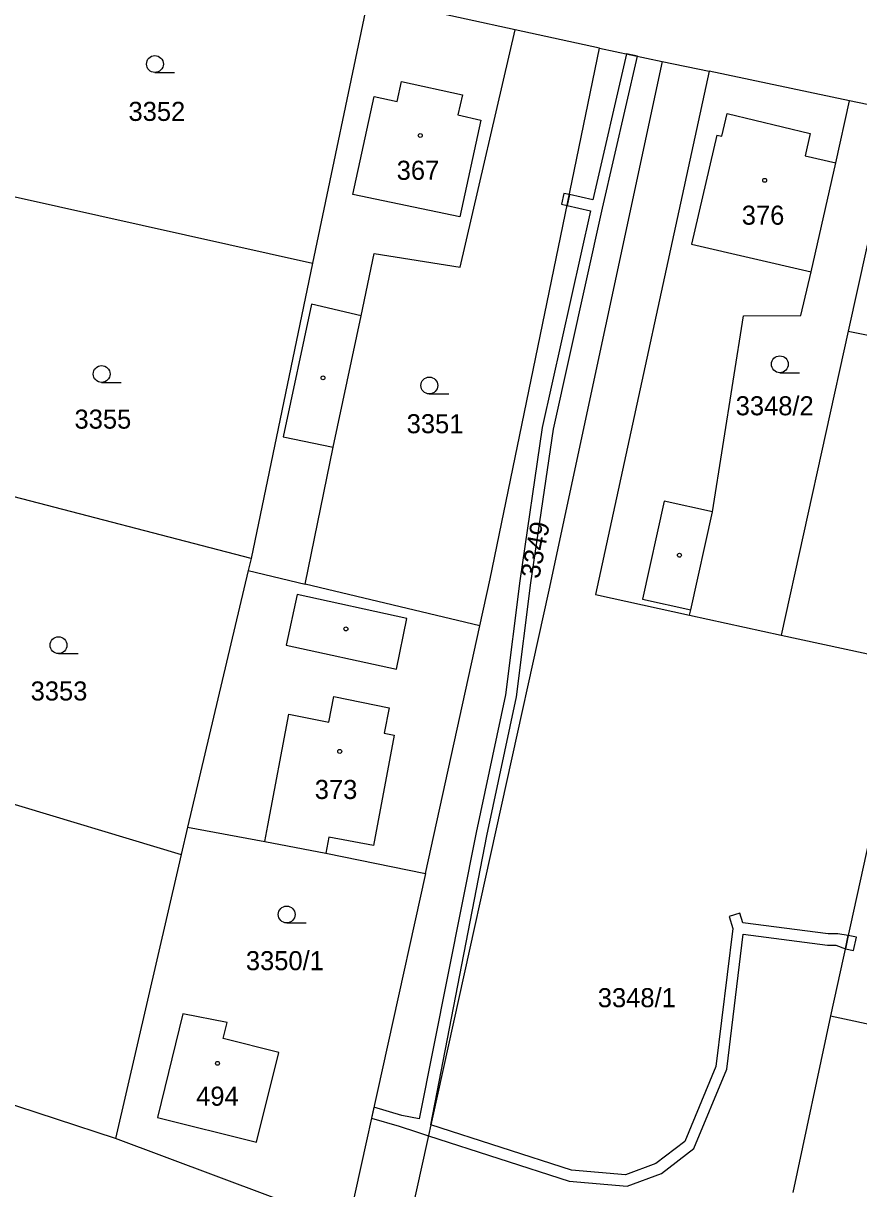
# Model space of a CAD drawing. Extents: x -776734 to -748832, y -1118122 to -976986.
# Drawn here: x -752716.9 to -752642.5, y -1114653.4 to -1114549.6 of the extents above; entities that cross this region are included whole.
import ezdxf

# ---------------------------------------------------------------- set-up
doc = ezdxf.new("R2010")
doc.units = 0
for name, color, linetype in [('KM_Hranice parcel', 7, 'Continuous'), ('KM_Parcelní čísla', 7, 'Continuous'), ('KM_Vnitřní kresba', 7, 'Continuous'), ('KM_Věcná břemena k části', 7, 'Continuous'), ('KM_Značky budov', 7, 'Continuous'), ('KM_Značky kultur', 7, 'Continuous')]:
    doc.layers.add(name, color=color, linetype=linetype)

msp = doc.modelspace()

# ---------------------------------------------------------------- linework, layer by layer
at = {"layer": 'KM_Hranice parcel'}
for p, q in [((-752686.16, -1114547.25), (-752691.12, -1114570.95)), ((-752673.07, -1114550.14), (-752686.16, -1114547.25)), ((-752665.54, -1114551.79), (-752673.07, -1114550.14)), ((-752665.54, -1114551.79), (-752659.95, -1114552.96)), ((-752659.95, -1114552.96), (-752655.76, -1114553.84)), ((-752643.26, -1114556.46), (-752655.76, -1114553.84)), ((-752639.06, -1114557.35), (-752643.26, -1114556.46)), ((-752639.06, -1114557.35), (-752643.4, -1114577.01)), ((-752717.63, -1114565.04), (-752691.12, -1114570.95)), ((-752691.12, -1114570.95), (-752696.58, -1114597.26)), ((-752643.4, -1114577.01), (-752649.37, -1114604.11)), ((-752643.4, -1114577.01), (-752626.7, -1114580.36)), ((-752696.58, -1114597.26), (-752719.61, -1114591.29)), ((-752696.58, -1114597.26), (-752696.84, -1114598.34)), ((-752696.84, -1114598.34), (-752702.25, -1114621.2)), ((-752696.84, -1114598.34), (-752691.78, -1114599.54)), ((-752676.2, -1114603.26), (-752691.78, -1114599.54)), ((-752657.52, -1114602.31), (-752649.37, -1114604.11)), ((-752681.06, -1114625.33), (-752676.2, -1114603.26)), ((-752649.37, -1114604.11), (-752638.02, -1114606.55)), ((-752727.32, -1114616.28), (-752702.83, -1114623.64)), ((-752702.25, -1114621.2), (-752702.83, -1114623.64)), ((-752641.46, -1114622.07), (-752644.95, -1114638.03)), ((-752681.06, -1114625.33), (-752687.97, -1114656.7)), ((-752644.95, -1114638.03), (-752648.32, -1114653.77)), ((-752644.95, -1114638.03), (-752620.42, -1114643.34)), ((-752708.69, -1114648.95), (-752723.44, -1114644.13)), ((-752687.97, -1114656.7), (-752708.69, -1114648.95))]:
    msp.add_line(p, q, dxfattribs=at)
for points in [[(-752691.78, -1114599.54), (-752689.27, -1114587.35), (-752686.79, -1114575.63), (-752685.62, -1114570.08), (-752677.97, -1114571.29), (-752673.07, -1114550.14)], [(-752676.2, -1114603.26), (-752675.3, -1114599.09), (-752665.54, -1114551.79)], [(-752659.95, -1114552.96), (-752670.05, -1114600.09), (-752682.8, -1114657.85), (-752682.94, -1114658.53)], [(-752655.76, -1114553.84), (-752665.91, -1114600.46), (-752657.52, -1114602.31)], [(-752657.52, -1114602.31), (-752657.42, -1114601.84), (-752655.48, -1114593.09), (-752652.71, -1114575.62), (-752647.6, -1114575.6), (-752646.69, -1114571.72), (-752644.5, -1114561.99), (-752643.26, -1114556.46)], [(-752702.25, -1114621.2), (-752695.38, -1114622.49), (-752689.93, -1114623.53), (-752681.06, -1114625.33)], [(-752702.83, -1114623.64), (-752703.07, -1114624.7), (-752708.69, -1114648.95)], [(-752698.72, -1114638.62), (-752702.67, -1114637.85), (-752704.93, -1114647.09), (-752696.1, -1114649.29), (-752694.11, -1114641.3), (-752699.08, -1114640.06), (-752698.72, -1114638.62)]]:
    msp.add_lwpolyline(points, dxfattribs=at)
at = {"layer": 'KM_Vnitřní kresba'}
for p, q in [((-752683.58, -1114556.53), (-752683.19, -1114554.75)), ((-752683.19, -1114554.75), (-752677.77, -1114555.95)), ((-752687.53, -1114564.82), (-752685.62, -1114556.08)), ((-752685.62, -1114556.08), (-752683.58, -1114556.53)), ((-752677.77, -1114555.95), (-752678.16, -1114557.72)), ((-752678.16, -1114557.72), (-752676.11, -1114558.18)), ((-752654.64, -1114559.63), (-752654.17, -1114557.6)), ((-752654.17, -1114557.6), (-752646.76, -1114559.39)), ((-752676.11, -1114558.18), (-752677.98, -1114566.82)), ((-752655.09, -1114559.53), (-752657.35, -1114569.24)), ((-752655.09, -1114559.53), (-752654.64, -1114559.63)), ((-752646.76, -1114559.39), (-752647.22, -1114561.36)), ((-752647.22, -1114561.36), (-752644.5, -1114561.99)), ((-752677.98, -1114566.82), (-752687.53, -1114564.82)), ((-752657.35, -1114569.24), (-752646.69, -1114571.72)), ((-752691.2, -1114574.59), (-752693.73, -1114586.41)), ((-752686.79, -1114575.63), (-752691.2, -1114574.59)), ((-752693.73, -1114586.41), (-752689.27, -1114587.35)), ((-752659.79, -1114592.14), (-752661.73, -1114600.89)), ((-752655.48, -1114593.09), (-752659.79, -1114592.14)), ((-752692.49, -1114600.48), (-752693.47, -1114605)), ((-752682.71, -1114602.6), (-752692.49, -1114600.48)), ((-752661.73, -1114600.89), (-752657.42, -1114601.84)), ((-752683.64, -1114607.13), (-752682.71, -1114602.6)), ((-752693.47, -1114605), (-752683.64, -1114607.13)), ((-752689.68, -1114611.85), (-752689.22, -1114609.57)), ((-752689.22, -1114609.57), (-752684.29, -1114610.56)), ((-752684.29, -1114610.56), (-752684.74, -1114612.83)), ((-752695.11, -1114621.06), (-752693.23, -1114611.14)), ((-752693.23, -1114611.14), (-752689.68, -1114611.85)), ((-752683.83, -1114613.01), (-752685.69, -1114622.84)), ((-752684.74, -1114612.83), (-752683.83, -1114613.01)), ((-752695.38, -1114622.49), (-752695.11, -1114621.06)), ((-752689.66, -1114622.09), (-752689.93, -1114623.53)), ((-752685.69, -1114622.84), (-752689.66, -1114622.09))]:
    msp.add_line(p, q, dxfattribs=at)
at = {"layer": 'KM_Věcná břemena k části'}
for points in [[(-752643.64, -1114632.05), (-752643.38, -1114630.87), (-752644.3, -1114630.73), (-752645.16, -1114630.72), (-752652.78, -1114629.74), (-752653.04, -1114628.88), (-752654, -1114629.17), (-752653.68, -1114630.24), (-752655.18, -1114642.53), (-752657.95, -1114649.22), (-752660.53, -1114651.2), (-752663.22, -1114652.2), (-752668.05, -1114651.78), (-752680.57, -1114647.74), (-752675.58, -1114621.98), (-752672.93, -1114609.58), (-752671.67, -1114599.43), (-752669.66, -1114585.75), (-752665.28, -1114566.05), (-752662.15, -1114552.5), (-752663.13, -1114552.29), (-752666.13, -1114565.29), (-752668.23, -1114564.83), (-752668.43, -1114565.8), (-752666.35, -1114566.26), (-752670.65, -1114585.58), (-752672.66, -1114599.25), (-752673.91, -1114609.41), (-752676.54, -1114621.7), (-752681.61, -1114647.21), (-752683.15, -1114646.9), (-752685.65, -1114646.18), (-752685.87, -1114647.15), (-752683.41, -1114647.86), (-752681.84, -1114648.38), (-752680.78, -1114648.72), (-752668.26, -1114652.76), (-752663.08, -1114653.22), (-752660.03, -1114652.08), (-752657.13, -1114649.85), (-752654.2, -1114642.79), (-752652.73, -1114630.76), (-752645.23, -1114631.72), (-752644.49, -1114631.73)], [(-752668.43, -1114565.8), (-752668.23, -1114564.83), (-752668.72, -1114564.72), (-752668.92, -1114565.69)], [(-752643.38, -1114630.87), (-752643.64, -1114632.05), (-752642.91, -1114632.21), (-752642.64, -1114631.03)]]:
    msp.add_lwpolyline(points, close=True, dxfattribs=at)
at = {"layer": 'KM_Značky budov'}
for centre in [(-752681.5168, -1114559.5592), (-752650.8268, -1114563.5592), (-752690.1868, -1114581.1592), (-752658.4268, -1114596.9692), (-752688.1468, -1114603.5392), (-752688.6968, -1114614.4592), (-752699.5868, -1114642.2592)]:
    msp.add_circle(centre, 0.175, dxfattribs=at)
at = {"layer": 'KM_Značky kultur'}
for p, q in [((-752705.163, -1114553.94), (-752703.413, -1114553.94)), ((-752649.473, -1114580.7), (-752647.723, -1114580.7)), ((-752709.913, -1114581.57), (-752708.163, -1114581.57)), ((-752680.713, -1114582.6), (-752678.963, -1114582.6)), ((-752713.753, -1114605.74), (-752712.003, -1114605.74)), ((-752693.423, -1114629.75), (-752691.673, -1114629.75))]:
    msp.add_line(p, q, dxfattribs=at)
for centre in [(-752705.1629, -1114553.1898), (-752649.4729, -1114579.9498), (-752709.9129, -1114580.8198), (-752680.7129, -1114581.8498), (-752713.7529, -1114604.9898), (-752693.4229, -1114628.9998)]:
    msp.add_circle(centre, 0.75, dxfattribs=at)

# ---------------------------------------------------------------- texts
at = {"layer": 'KM_Parcelní čísla'}
for s, p in [('3352', (-752707.52, -1114558.26)), ('367', (-752683.62, -1114563.51)), ('376', (-752652.87, -1114567.51)), ('3348/2', (-752653.41, -1114584.5)), ('3355', (-752712.33, -1114585.69)), ('3351', (-752682.73, -1114586.1)), ('3353', (-752716.24, -1114609.92)), ('373', (-752690.92, -1114618.7)), ('3350/1', (-752697.06, -1114633.96)), ('3348/1', (-752665.7, -1114637.26)), ('494', (-752701.49, -1114646.04))]:
    msp.add_text(s, height=1.7, dxfattribs=at).set_placement(p)
msp.add_text('3349', height=1.7, rotation=79, dxfattribs=at).set_placement((-752670.925, -1114599.132))

doc.saveas('drawing.dxf')
